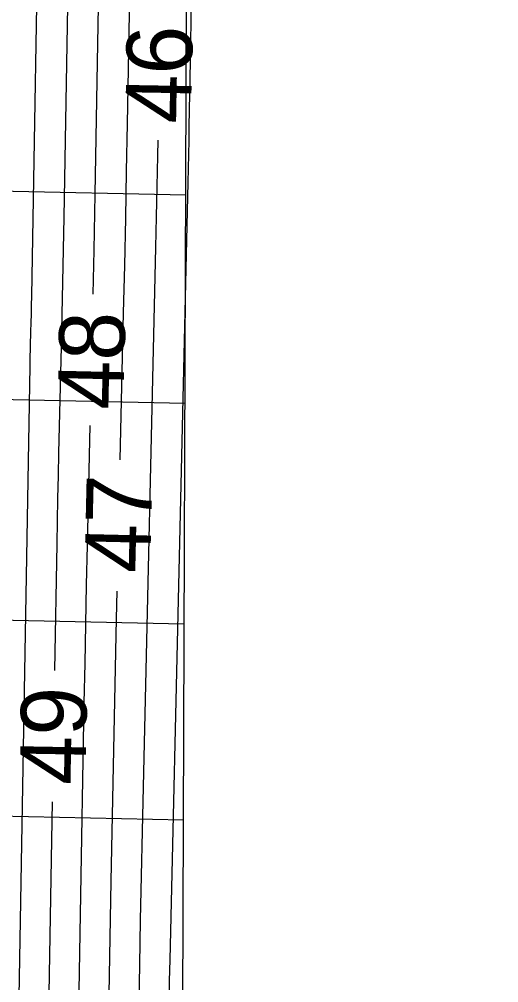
# Model space of a CAD drawing. Extents: x 2384780 to 2405861, y 547869 to 573706.
# Drawn here: x 2395709.28 to 2395723.89, y 553748.5 to 553777.84 of the extents above; entities that cross this region are included whole.
import ezdxf

# ---------------------------------------------------------------- set-up
doc = ezdxf.new("R2010")
doc.units = 0
for name, color, linetype in [('Old_Level_56', 7, 'Continuous'), ('Old_Level_60', 7, 'Continuous'), ('Old_Level_61', 7, 'Continuous'), ('Old_Level_63', 7, 'Continuous')]:
    doc.layers.add(name, color=color, linetype=linetype)

msp = doc.modelspace()

# ---------------------------------------------------------------- linework, layer by layer
at = {"layer": 'Old_Level_56'}
for p, q in [((2395714.17625, 553726.2755), (2395714.41975, 553789.905)), ((2395703.0495, 553772.7305), (2395714.353, 553772.492)), ((2395704.577, 553766.35275), (2395714.32875, 553766.14725)), ((2395705.79925, 553759.612), (2395714.30325, 553759.4325)), ((2395707.632, 553753.5975), (2395714.28025, 553753.45725))]:
    msp.add_line(p, q, dxfattribs=at)
at = {"layer": 'Old_Level_60'}
for points in [[(2395711.52925, 553821.00575), (2395711.19475, 553801.89275), (2395711.17625, 553800.88), (2395711.1565, 553799.8675), (2395711.135, 553798.85475), (2395711.11225, 553797.84225), (2395711.03525, 553794.5345), (2395711.01925, 553793.82575), (2395711.00425, 553793.117), (2395710.99025, 553792.408), (2395710.9775, 553791.69925), (2395710.63025, 553771.8165), (2395710.61225, 553770.828), (2395710.59275, 553769.8395), (2395710.572, 553768.85125), (2395710.54975, 553767.863), (2395710.4745, 553764.6345), (2395710.459, 553763.9425), (2395710.4445, 553763.25075), (2395710.431, 553762.559), (2395710.41825, 553761.867), (2395710.351, 553758.012)], [(2395712.43875, 553817.467), (2395712.40825, 553815.7905), (2395712.20725, 553804.30575), (2395712.17575, 553802.572), (2395712.14175, 553800.83825), (2395712.105, 553799.1045), (2395712.066, 553797.371), (2395711.934, 553791.70825), (2395711.90675, 553790.49475), (2395711.881, 553789.28125), (2395711.85725, 553788.0675), (2395711.83525, 553786.854), (2395711.61475, 553774.22775), (2395711.5835, 553772.519), (2395711.55, 553770.81), (2395711.52175, 553769.46725)], [(2395713.41875, 553817.328), (2395713.376, 553815.304), (2395713.336, 553813.27975), (2395713.29925, 553811.2555), (2395713.1835, 553804.64275), (2395713.15775, 553803.226), (2395713.12975, 553801.809), (2395713.1, 553800.392), (2395713.068, 553798.97525), (2395712.8475, 553789.5045), (2395712.80175, 553787.475), (2395712.75875, 553785.44525), (2395712.719, 553783.41575), (2395712.682, 553781.386), (2395712.5645, 553774.66225), (2395712.53825, 553773.22125), (2395712.51, 553771.7805), (2395712.47975, 553770.33975), (2395712.44725, 553768.899), (2395712.34325, 553764.422)], [(2395713.49775, 553774.156), (2395713.489, 553773.681), (2395713.47075, 553772.751), (2395713.45125, 553771.82075), (2395713.43025, 553770.89075), (2395713.04825, 553754.46375), (2395713.01775, 553753.10925), (2395712.98925, 553751.7545), (2395712.96275, 553750.3995), (2395712.938, 553749.04475), (2395712.861, 553744.619), (2395712.84375, 553743.67075), (2395712.82525, 553742.72225), (2395712.80525, 553741.774), (2395712.78375, 553740.82575), (2395712.4085, 553724.66025)], [(2395711.43075, 553765.46825), (2395711.34575, 553761.81075), (2395711.31875, 553760.61475), (2395711.2935, 553759.41875), (2395711.27, 553758.2225), (2395711.24825, 553757.02625), (2395711.02375, 553744.15), (2395710.99325, 553742.466), (2395710.96025, 553740.782), (2395710.92475, 553739.098), (2395710.887, 553737.414), (2395710.75925, 553731.9135), (2395710.73275, 553730.73475), (2395710.708, 553729.556), (2395710.68475, 553728.377), (2395710.6635, 553727.19825), (2395710.435, 553714.07225), (2395710.405, 553712.413), (2395710.3725, 553710.75375), (2395710.3375, 553709.09475), (2395710.30025, 553707.4355), (2395710.17475, 553702.01575)], [(2395712.25025, 553760.423), (2395712.2305, 553759.58025), (2395712.1855, 553757.5835), (2395712.1435, 553755.5865), (2395712.10425, 553753.5895), (2395712.068, 553751.59225), (2395711.948, 553744.70425), (2395711.92125, 553743.228), (2395711.89225, 553741.75225), (2395711.86125, 553740.27625), (2395711.828, 553738.80025), (2395711.6155, 553729.64925), (2395711.5715, 553727.68825), (2395711.53025, 553725.72725), (2395711.49175, 553723.76625), (2395711.45625, 553721.80525), (2395711.3335, 553714.748), (2395711.306, 553713.236), (2395711.2765, 553711.72375), (2395711.2445, 553710.21175), (2395711.21075, 553708.6995), (2395711.0025, 553699.7175)], [(2395710.28125, 553754.0125), (2395710.0675, 553741.74), (2395710.05, 553740.776), (2395710.031, 553739.81175), (2395710.01075, 553738.8475), (2395709.989, 553737.8835), (2395709.916, 553734.73425), (2395709.90075, 553734.05925), (2395709.8865, 553733.3845), (2395709.87325, 553732.7095), (2395709.861, 553732.0345), (2395709.5065, 553711.66375), (2395709.4895, 553710.72375), (2395709.471, 553709.78375), (2395709.45125, 553708.844), (2395709.43025, 553707.904), (2395709.359, 553704.83375)]]:
    msp.add_lwpolyline(points, dxfattribs=at)
at = {"layer": 'Old_Level_61'}
for points in [[(2395710.11975, 553796.5445), (2395709.64575, 553769.405), (2395709.64075, 553769.137), (2395709.6355, 553768.869), (2395709.63, 553768.60125), (2395709.62375, 553768.33325), (2395709.6035, 553767.458), (2395709.59925, 553767.2705), (2395709.59525, 553767.083), (2395709.59175, 553766.89525), (2395709.58825, 553766.70775), (2395709.111, 553739.33), (2395709.1065, 553739.08575), (2395709.10175, 553738.8415), (2395709.0965, 553738.59725), (2395709.091, 553738.353), (2395709.0725, 553737.555), (2395709.06875, 553737.384), (2395709.065, 553737.213), (2395709.06175, 553737.042), (2395709.05875, 553736.871), (2395708.60575, 553710.84975)], [(2395714.51825, 553778.38175), (2395714.5055, 553777.774), (2395714.4935, 553777.166), (2395714.4825, 553776.55825), (2395714.44775, 553774.5725), (2395714.44, 553774.147), (2395714.4315, 553773.7215), (2395714.42275, 553773.296), (2395714.413, 553772.8705), (2395713.8625, 553749.19125), (2395713.84825, 553748.55675), (2395713.83475, 553747.92225), (2395713.8225, 553747.28775), (2395713.81075, 553746.6535), (2395713.79775, 553745.905)]]:
    msp.add_lwpolyline(points, dxfattribs=at)
at = {"layer": 'Old_Level_63'}
msp.add_ellipse((2395727.45003, 554021.05834), major_axis=(15.71221, 376.73026), ratio=0.59897866, dxfattribs=at)

# ---------------------------------------------------------------- texts
at = {"layer": 'Old_Level_60'}
for s, rotation, p in [('46', 88.994689, (2395714.507, 553774.658)), ('48', 88.697128, (2395712.44275, 553765.94175)), ('47', 88.668061, (2395713.263, 553760.96675)), ('49', 89.001139, (2395711.29025, 553754.51475))]:
    msp.add_text(s, height=2, rotation=rotation, dxfattribs=at).set_placement(p)

doc.saveas('drawing.dxf')
